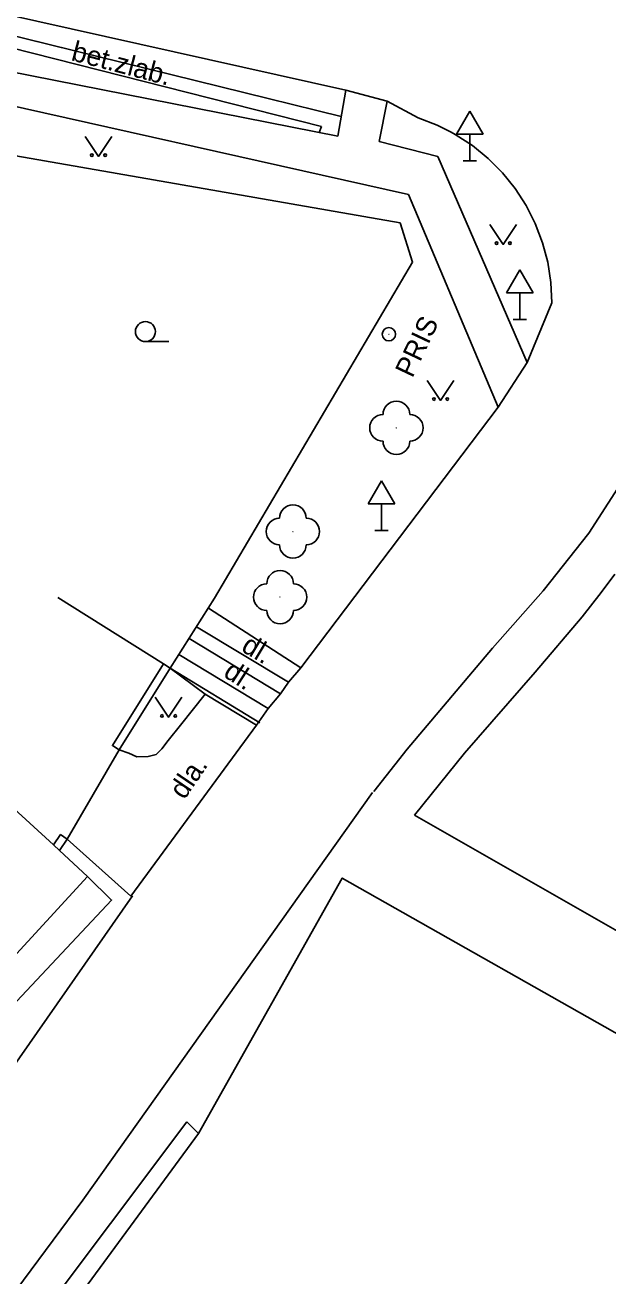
# Model space of a CAD drawing. Extents: x -577457 to -568404, y -1208466 to -1201387.
# Drawn here: x -568867.4 to -568845.54, y -1203976.21 to -1203929.28 of the extents above; entities that cross this region are included whole.
import ezdxf

# ---------------------------------------------------------------- set-up
doc = ezdxf.new("R2010")
doc.units = 0
for name, color, linetype in [('BUDOVY_MĚŘ', 7, 'Continuous'), ('BUDOVY_NEMĚŘ', 7, 'Continuous'), ('POMOC_POPIS', 7, 'Continuous'), ('ROZHRANÍ_PLOCH', 7, 'Continuous'), ('ZELEŇ', 7, 'Continuous'), ('ZN_DOPLŇKOVÉ', 7, 'Continuous'), ('ZN_KULTUR', 7, 'Continuous')]:
    doc.layers.add(name, color=color, linetype=linetype)

msp = doc.modelspace()

# ---------------------------------------------------------------- linework, layer by layer
at = {"layer": 'BUDOVY_MĚŘ'}
for points in [[(-568866.33, -1203960.04), (-568866.1, -1203960.25)], [(-568866.1, -1203960.25), (-568865.05, -1203961.22)], [(-568833, -1204000), (-568825.51, -1203986.8), (-568826.02, -1203986.51), (-568822.35, -1203980.05), (-568834.16, -1203973.35), (-568833.88, -1203972.85), (-568843.37, -1203967.47), (-568843.67, -1203967.99), (-568855.5, -1203961.28), (-568860.89, -1203970.87), (-568882.28, -1204000)], [(-568865.05, -1203961.22), (-568873.32, -1203970.21)]]:
    msp.add_lwpolyline(points, dxfattribs=at)
at = {"layer": 'BUDOVY_NEMĚŘ'}
msp.add_lwpolyline([(-568866.33, -1203960.04), (-568870.91, -1203955.84), (-568876.42, -1203961.76), (-568881.94, -1203956.49), (-568875.54, -1203952.06), (-568877.06, -1203950.19), (-568887.2, -1203957.2), (-568885.45, -1203958.94), (-568879.21, -1203964.79), (-568873.32, -1203970.21)], dxfattribs=at)
at = {"layer": 'ROZHRANÍ_PLOCH'}
for points in [[(-568883.7, -1203925.38), (-568855.37, -1203931.72)], [(-568884.01, -1203927.85), (-568855.66, -1203933.45)], [(-568871.06, -1203928.88), (-568855.54, -1203932.71)], [(-568856.28, -1203933.09), (-568869.64, -1203929.7)], [(-568870.66, -1203931.69), (-568853.01, -1203935.63)], [(-568855.37, -1203931.72), (-568855.66, -1203933.45)], [(-568855.37, -1203931.72), (-568853.81, -1203932.13)], [(-568853.81, -1203932.13), (-568854.11, -1203933.65)], [(-568853.81, -1203932.13), (-568852.65, -1203932.76)], [(-568856.37, -1203933.31), (-568856.28, -1203933.09)], [(-568852.65, -1203932.76), (-568851.94, -1203933.03), (-568851.42, -1203933.3)], [(-568851.42, -1203933.3), (-568851.26, -1203933.38)], [(-568851.26, -1203933.38), (-568850.62, -1203933.8)], [(-568854.11, -1203933.65), (-568851.92, -1203934.21)], [(-568850.62, -1203933.8), (-568850.03, -1203934.28)], [(-568848.57, -1203941.94), (-568851.92, -1203934.21)], [(-568850.03, -1203934.28), (-568849.49, -1203934.82)], [(-568849.49, -1203934.82), (-568849.02, -1203935.41)], [(-568849.02, -1203935.41), (-568848.6, -1203936.05)], [(-568853.01, -1203935.63), (-568849.65, -1203943.62)], [(-568848.6, -1203936.05), (-568848.26, -1203936.73)], [(-568848.26, -1203936.73), (-568847.99, -1203937.45)], [(-568847.99, -1203937.45), (-568847.79, -1203938.18)], [(-568847.79, -1203938.18), (-568847.68, -1203938.94)], [(-568847.68, -1203938.94), (-568847.64, -1203939.7)], [(-568847.64, -1203939.7), (-568848.57, -1203941.94)], [(-568849.65, -1203943.62), (-568848.57, -1203941.94)], [(-568857.05, -1203953.39), (-568849.65, -1203943.62)], [(-568846.25, -1203948.34), (-568845.16, -1203946.65)], [(-568847.96, -1203950.5), (-568846.25, -1203948.34)], [(-568845.28, -1203949.88), (-568845.79, -1203950.57)], [(-568849.87, -1203952.65), (-568847.96, -1203950.5)], [(-568845.79, -1203950.57), (-568846.5, -1203951.48)], [(-568857.05, -1203953.39), (-568860.52, -1203951.15)], [(-568860.96, -1203951.85), (-568857.51, -1203953.93)], [(-568846.5, -1203951.48), (-568848.26, -1203953.56)], [(-568857.82, -1203954.37), (-568861.24, -1203952.29)], [(-568853.07, -1203956.45), (-568849.87, -1203952.65)], [(-568861.63, -1203952.9), (-568858.28, -1203954.92)], [(-568861.95, -1203953.41), (-568860.64, -1203954.38)], [(-568861.95, -1203953.41), (-568858.59, -1203955.46)], [(-568857.05, -1203953.39), (-568857.51, -1203953.93)], [(-568848.26, -1203953.56), (-568850.92, -1203956.59)], [(-568857.82, -1203954.37), (-568857.51, -1203953.93)], [(-568860.64, -1203954.38), (-568861.57, -1203955.55)], [(-568858.71, -1203955.54), (-568860.64, -1203954.38)], [(-568857.82, -1203954.37), (-568858.28, -1203954.92)], [(-568858.28, -1203954.92), (-568858.71, -1203955.54)], [(-568863.43, -1203961.96), (-568858.71, -1203955.54)], [(-568861.57, -1203955.55), (-568862.03, -1203956.12)], [(-568862.03, -1203956.12), (-568862.27, -1203956.43)], [(-568863.5, -1203956.59), (-568863.87, -1203956.47)], [(-568863.2, -1203956.73), (-568863.5, -1203956.59)], [(-568862.27, -1203956.43), (-568862.48, -1203956.64)], [(-568854.32, -1203958.03), (-568853.07, -1203956.45)], [(-568850.92, -1203956.59), (-568852.79, -1203958.92)], [(-568862.78, -1203956.72), (-568863.2, -1203956.73)], [(-568862.48, -1203956.64), (-568862.78, -1203956.72)], [(-568889.88, -1204000), (-568884.16, -1203993.86), (-568874.9, -1203985.06), (-568869.69, -1203979.37), (-568865.23, -1203973.36), (-568854.37, -1203958.07)], [(-568852.79, -1203958.92), (-568839.76, -1203966.37)], [(-568863.43, -1203961.96), (-568865.81, -1203959.82)], [(-568872.59, -1203971.1), (-568864.15, -1203962.11), (-568865.05, -1203961.22)], [(-568863.36, -1203961.95), (-568870.82, -1203972.62)], [(-568887.18, -1204004.85), (-568861.33, -1203970.43)], [(-568860.89, -1203970.87), (-568861.33, -1203970.43)]]:
    msp.add_lwpolyline(points, dxfattribs=at)
at = {"layer": 'ZELEŇ'}
for centre in [(-568853.47, -1203944.39), (-568857.35, -1203948.28), (-568857.83, -1203950.74)]:
    msp.add_circle(centre, 0.0005, dxfattribs=at)
for centre, start, end in [((-568853.47, -1203943.89), 0, 180), ((-568853.97, -1203944.39), 90, 270), ((-568852.97, -1203944.39), 270, 90), ((-568853.47, -1203944.89), 180, 360), ((-568857.35, -1203947.78), 0, 180), ((-568857.85, -1203948.28), 90, 270), ((-568856.85, -1203948.28), 270, 90), ((-568857.35, -1203948.78), 180, 360), ((-568857.83, -1203950.24), 0, 180), ((-568858.33, -1203950.74), 90, 270), ((-568857.33, -1203950.74), 270, 90), ((-568857.83, -1203951.24), 180, 360)]:
    msp.add_arc(centre, 0.5, start, end, dxfattribs=at)
at = {"layer": 'ZN_DOPLŇKOVÉ'}
for p, q in [((-568850.72, -1203932.504), (-568851.22, -1203933.37)), ((-568850.72, -1203932.504), (-568850.22, -1203933.37)), ((-568851.22, -1203933.37), (-568850.22, -1203933.37)), ((-568850.72, -1203934.37), (-568850.72, -1203933.37)), ((-568850.97, -1203934.37), (-568850.47, -1203934.37)), ((-568848.84, -1203938.464), (-568849.34, -1203939.33)), ((-568848.84, -1203938.464), (-568848.34, -1203939.33)), ((-568849.34, -1203939.33), (-568848.34, -1203939.33)), ((-568848.84, -1203940.33), (-568848.84, -1203939.33)), ((-568849.09, -1203940.33), (-568848.59, -1203940.33)), ((-568854.03, -1203946.374), (-568854.53, -1203947.24)), ((-568854.03, -1203946.374), (-568853.53, -1203947.24)), ((-568854.53, -1203947.24), (-568853.53, -1203947.24)), ((-568854.03, -1203948.24), (-568854.03, -1203947.24)), ((-568854.28, -1203948.24), (-568853.78, -1203948.24))]:
    msp.add_line(p, q, dxfattribs=at)
for points in [[(-568860.29, -1203950.78), (-568852.86, -1203938.18), (-568853.33, -1203936.7), (-568870.77, -1203933.66)], [(-568866.17, -1203950.76), (-568862.2, -1203953.25)], [(-568861.95, -1203953.41), (-568860.29, -1203950.78)], [(-568863.87, -1203956.47), (-568864.12, -1203956.31), (-568862.2, -1203953.25)], [(-568862.2, -1203953.25), (-568861.95, -1203953.41)], [(-568863.87, -1203956.47), (-568861.95, -1203953.41)], [(-568865.81, -1203959.82), (-568863.87, -1203956.47)], [(-568866.33, -1203960.04), (-568866.06, -1203959.65), (-568865.81, -1203959.82)], [(-568866.1, -1203960.25), (-568865.81, -1203959.82)]]:
    msp.add_lwpolyline(points, dxfattribs=at)
for radius in [0.25, 0.0005]:
    msp.add_circle((-568853.75, -1203940.88), radius, dxfattribs=at)
at = {"layer": 'ZN_KULTUR'}
msp.add_line((-568862.88, -1203941.155), (-568862.005, -1203941.155), dxfattribs=at)
for points in [[(-568865.14, -1203933.46), (-568864.64, -1203934.21), (-568864.14, -1203933.46)], [(-568849.96, -1203936.76), (-568849.46, -1203937.51), (-568848.96, -1203936.76)], [(-568852.31, -1203942.61), (-568851.81, -1203943.36), (-568851.31, -1203942.61)], [(-568862.51, -1203954.5), (-568862.01, -1203955.25), (-568861.51, -1203954.5)]]:
    msp.add_lwpolyline(points, dxfattribs=at)
for centre, radius in [((-568864.89, -1203934.16), 0.05), ((-568864.39, -1203934.16), 0.05), ((-568849.71, -1203937.46), 0.05), ((-568849.21, -1203937.46), 0.05), ((-568862.88, -1203940.78), 0.375), ((-568852.06, -1203943.31), 0.05), ((-568851.56, -1203943.31), 0.05), ((-568862.26, -1203955.2), 0.05), ((-568861.76, -1203955.2), 0.05)]:
    msp.add_circle(centre, radius, dxfattribs=at)

# ---------------------------------------------------------------- texts
at = {"layer": 'POMOC_POPIS'}
for s, rotation, p in [('bet.zlab.', 345.26, (-568865.7, -1203930.59)), ('PRIS', 64.63, (-568852.87, -1203942.55)), ('dl.', 329.24, (-568859.33, -1203952.74)), ('dl.', 327.05, (-568860, -1203953.69)), ('dla.', 55.75, (-568861.42, -1203958.37))]:
    msp.add_text(s, height=0.75, rotation=rotation, dxfattribs=at).set_placement(p)

doc.saveas('drawing.dxf')
